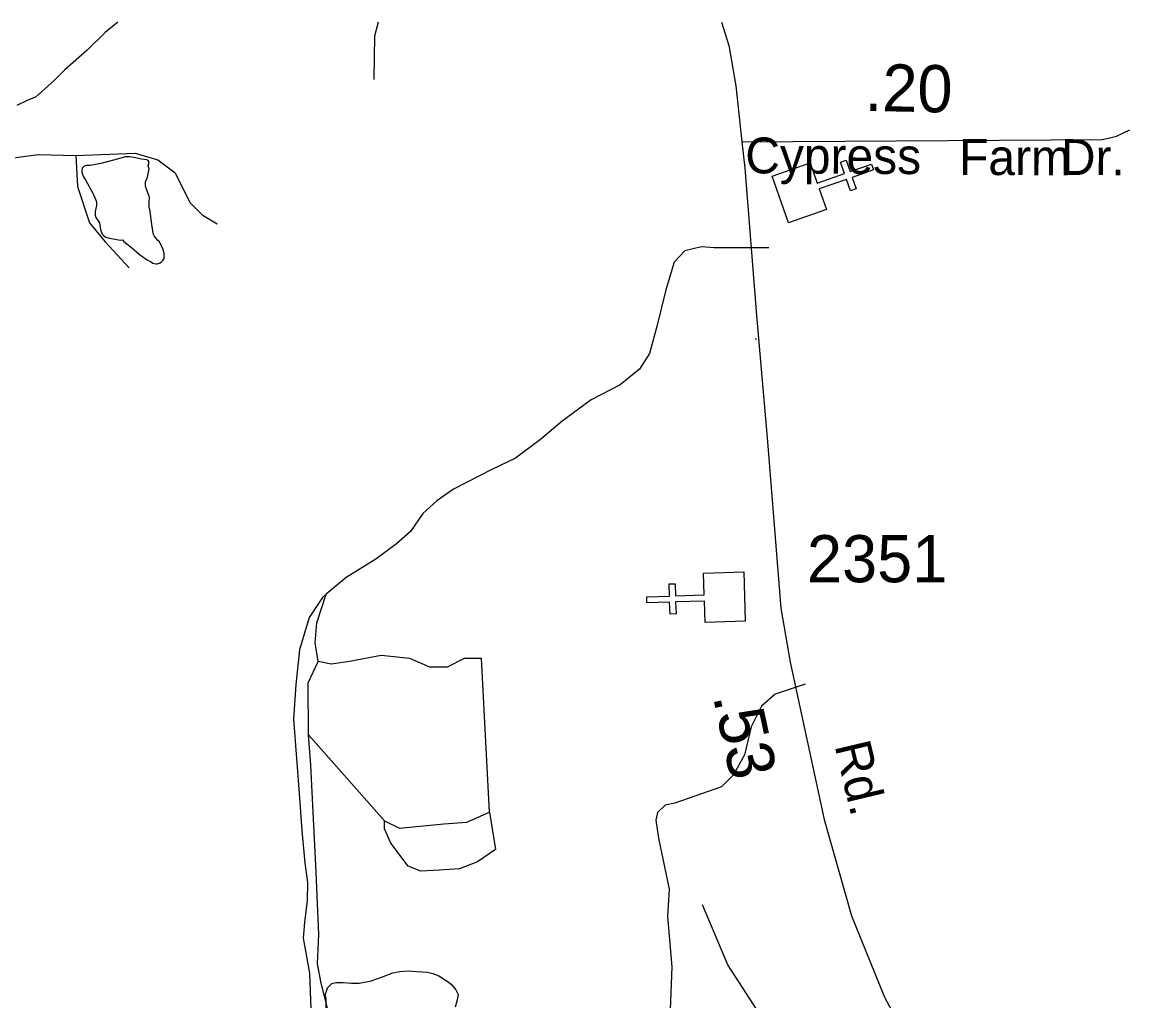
# Model space of a CAD drawing. Extents: x 2169602 to 2449496, y 721995 to 810662.
# Drawn here: x 2446501 to 2449436, y 807956 to 810549 of the extents above; entities that cross this region are included whole.
import ezdxf

# ---------------------------------------------------------------- set-up
doc = ezdxf.new("R2010")
doc.units = 0
doc.layers.add('Default', color=7, linetype='Continuous')

msp = doc.modelspace()

# ---------------------------------------------------------------- linework, layer by layer
at = {"layer": 'Default'}
for p, q in [((2448443.9, 809710), (2448447.2, 809710.1)), ((2447259.7, 808660.7), (2447460.9, 808432.8))]:
    msp.add_line(p, q, dxfattribs=at)
for points in [[(2446754.6, 810549), (2446720.7, 810521.3), (2446673.2, 810474.9), (2446613.5, 810422.7), (2446585.8, 810394.4), (2446551.8, 810364.2), (2446535.8, 810350), (2446516.3, 810342), (2446486.4, 810327.9)], [(2447444.6, 810549), (2447434.9, 810512), (2447433, 810397)], [(2448353.9, 810549), (2448373.7, 810486.7), (2448392, 810380.3), (2448408.4, 810231.5)], [(2448408.4, 810231.5), (2449363.4, 810237.7), (2449383.2, 810242.3), (2449401.5, 810246.8), (2449436.5, 810263.6)], [(2448408.4, 810231.5), (2448416, 810162.5), (2448446.9, 809771.9), (2448476.2, 809436.8), (2448511.2, 808996), (2448536.4, 808853.6), (2448626.3, 808436.8), (2448698.5, 808181.3), (2448786.4, 807965.6), (2448909.9, 807735.2), (2449043.1, 807526)], [(2445452.6, 809978.4), (2445523.8, 810036.1), (2445575.7, 810051.5), (2445643.1, 810051.5), (2445728.2, 810020), (2445847.2, 809992.5), (2445923.1, 809978.4), (2446005.9, 809989.9), (2446113.6, 810040), (2446179.1, 810105.5), (2446304.9, 810148.2), (2446405.6, 810180.2), (2446542.9, 810198.5), (2446642.7, 810196)], [(2446642.7, 810196), (2446800.5, 810201.8), (2446860.2, 810184.4), (2446906.4, 810149.8), (2446944.9, 810070.8), (2446977.6, 810038.1), (2447018, 810015)], [(2446642.7, 810196), (2446647.3, 810113.6), (2446679.3, 810017.4), (2446720.5, 809967.1), (2446784.6, 809898.4)], [(2446743.1, 810183.6), (2446712.9, 810175.2), (2446695.3, 810171.4), (2446681.2, 810169), (2446671.5, 810169.3), (2446665.2, 810167), (2446661.1, 810163.1), (2446659.2, 810156.9), (2446659, 810150.9), (2446663.5, 810138.9), (2446669.5, 810129.1), (2446687.7, 810095.5), (2446695.7, 810077.2), (2446697.6, 810073.3), (2446697.8, 810067.2), (2446698.2, 810063.5), (2446694.1, 810047.4), (2446694.1, 810037.3), (2446696.1, 810031.3), (2446706.2, 810017.2), (2446708.2, 809999.5), (2446712.5, 809987.5), (2446716.2, 809983.7), (2446722.8, 809979.4), (2446728.5, 809977.8), (2446760.5, 809971.7), (2446766.7, 809972), (2446770.6, 809967.7), (2446790.5, 809952.1), (2446810.8, 809934.1), (2446830.6, 809920.2), (2446840.7, 809914.6), (2446846.8, 809910.4), (2446855.1, 809908.4), (2446858.9, 809908.6), (2446865.1, 809910.5), (2446869, 809912.7), (2446874.5, 809918.8), (2446877, 809922.5), (2446876.8, 809926.6), (2446877, 809930.6), (2446876.8, 809936.7), (2446872.7, 809950.7), (2446868.6, 809958.7), (2446864.7, 809966.5), (2446860.6, 809970.4), (2446850.3, 809982.5), (2446848.5, 809986.4), (2446844.2, 810012.2), (2446840.1, 810048.1), (2446837.8, 810058.2), (2446837.6, 810072.4), (2446838, 810084.1), (2446837.8, 810088.2), (2446836, 810092.1), (2446831.5, 810104.2), (2446827.6, 810114.1), (2446827.4, 810120.2), (2446827.6, 810126.3), (2446833.3, 810138.4), (2446837, 810160.1), (2446835, 810168.2), (2446837, 810178.4), (2446835.2, 810182.3), (2446831.3, 810184.1), (2446817.1, 810186.3), (2446797, 810190.1), (2446784.9, 810192), (2446775.1, 810191.8), (2446743.1, 810183.6)], [(2448479.5, 809951.4), (2448335.2, 809951.3), (2448301.3, 809954), (2448257.1, 809942.9), (2448228.5, 809913.5), (2448207, 809839.9), (2448183, 809742.4), (2448163.5, 809670.8), (2448136.7, 809629.4), (2448085.8, 809588.4), (2448009, 809548), (2447931.9, 809491.6), (2447874.9, 809442.8), (2447807.9, 809394.2), (2447745.3, 809363.5), (2447644.2, 809311.6), (2447599.6, 809280.5), (2447562.9, 809247.2), (2447530, 809199.9), (2447493.3, 809166.7), (2447438.5, 809125.8), (2447359.5, 809077.4), (2447306.7, 809033.3)], [(2447306.7, 809033.3), (2447296.4, 809024.7), (2447261.3, 808971.5), (2447235.6, 808886), (2447225.7, 808794.2), (2447219.8, 808702.4), (2447235.5, 808494.1), (2447241.7, 808406), (2447250, 808321.8), (2447256.9, 808269.7), (2447255.9, 808221.7), (2447248.7, 808163.9), (2447245.9, 808121.9), (2447262, 808029.6), (2447266, 807933.6), (2447265.4, 807613.6), (2447266.8, 807387.7)], [(2447285.3, 808855.3), (2447277.7, 808904.7), (2447281.5, 808957.9), (2447306.7, 809033.3)], [(2447739.8, 808455.6), (2447718, 808862.9), (2447672.5, 808862.9), (2447626.9, 808840.1), (2447581.4, 808840.1), (2447528.2, 808862.9), (2447452.3, 808870.5), (2447368.8, 808855.3), (2447319.5, 808847.7), (2447285.3, 808855.3)], [(2447259.7, 808660.7), (2447258.7, 808798.4), (2447285.3, 808855.3)], [(2448575.8, 808794.6), (2448496.9, 808768.2), (2448460.3, 808736.9), (2448433.1, 808681.5), (2448415.6, 808607.9), (2448386.5, 808554.5), (2448353.9, 808523.1), (2448301.5, 808504.2), (2448231, 808479.7), (2448204.9, 808474.2), (2448184.5, 808454.6), (2448180.1, 808434.7), (2448187.1, 808386.6), (2448215.2, 808251.5), (2448211.4, 808179.3), (2448222.8, 808046.4), (2448215.2, 807864.1), (2448187.5, 807612.7)], [(2447497.9, 806876.7), (2447490.3, 807072.3), (2447480.8, 807136.9), (2447459.9, 807169.2), (2447437.1, 807184.4), (2447387.8, 807182.5), (2447346, 807182.5), (2447327.1, 807186.3), (2447315.7, 807201.4), (2447308.1, 807226.1), (2447310, 807281.2), (2447313.8, 807343.9), (2447308.1, 807419.8), (2447304.3, 807528), (2447311.9, 807600.2), (2447317.6, 807672.4), (2447313.8, 807866), (2447310, 807936.3), (2447292.9, 808002.7), (2447283.4, 808054), (2447287.2, 808131.9), (2447279.6, 808297.1), (2447266.3, 808580), (2447259.7, 808660.7)], [(2447460.9, 808432.8), (2447500.7, 808413.8), (2447618.4, 808425.2), (2447679.1, 808429), (2447739.8, 808455.6)], [(2447739.8, 808455.6), (2447755, 808356.9), (2447707.6, 808324.6), (2447660.1, 808305.6), (2447607, 808301.8), (2447557.7, 808299.9), (2447523.5, 808313.2), (2447477.9, 808374), (2447460.9, 808411.9), (2447460.9, 808432.8)], [(2448677.8, 807280.5), (2448675.2, 807297.2), (2448641.5, 807504.3), (2448573.4, 807738.7), (2448371.4, 808051.2), (2448303.5, 808210)], [(2447306.6, 807928.4), (2447306.2, 807962.5), (2447303.9, 807972.2), (2447308.2, 807984.1), (2447310.1, 807990.3), (2447316, 807996.3), (2447321.7, 808002.3), (2447332, 808004.5), (2447351.5, 808004.7), (2447373.8, 808003), (2447393.7, 808002.8), (2447425.7, 808008.9), (2447455.4, 808019.4), (2447483.5, 808029.8), (2447501.6, 808033.6), (2447523.7, 808035.9), (2447545.5, 808033.8), (2447575.4, 808032.1), (2447589.5, 808028.4), (2447605.5, 808022.3), (2447627.5, 808008.5), (2447637.7, 808000.5), (2447649.8, 807984.8), (2447656, 807972.5), (2447654.1, 807958.6), (2447648.2, 807938.8)]]:
    msp.add_lwpolyline(points, dxfattribs=at)
for points in [[(2448589.3, 810176.1), (2448608.2, 810122.4), (2448680.1, 810147.6), (2448669.5, 810177.8), (2448684.6, 810183.1), (2448695.2, 810152.9), (2448751.9, 810172.8), (2448757.2, 810157.7), (2448700.5, 810137.8), (2448711, 810107.6), (2448696, 810102.3), (2448685.4, 810132.5), (2448613.5, 810107.3), (2448632.5, 810052.8), (2448532, 810017.6), (2448488.8, 810140.9)], [(2448310.7, 808958.4), (2448308.9, 809015.3), (2448232.8, 809013), (2448233.7, 808981), (2448217.8, 808980.5), (2448216.8, 809012.5), (2448156.7, 809010.7), (2448156.2, 809026.7), (2448216.3, 809028.5), (2448215.3, 809060.5), (2448231.3, 809061), (2448232.3, 809029), (2448308.4, 809031.3), (2448306.7, 809088.9), (2448413.2, 809092.2), (2448417.1, 808961.6)]]:
    msp.add_lwpolyline(points, close=True, dxfattribs=at)

# ---------------------------------------------------------------- texts
for s, height, rotation, p in [('.20', 125, 358.8078, (2448733, 810314)), ('Cypress ', 95, 359.7372, (2448417.2, 810148.5)), ('Farm', 95, 359.7372, (2448983.8, 810144.4)), ('Dr.', 95, 359.7372, (2449253.6, 810144.1)), ('.53', 125, 282.1847, (2448331.2, 808762.5)), ('Rd.', 95, 283.3855, (2448653.5, 808632.7))]:
    msp.add_text(s, height=height, rotation=rotation, dxfattribs=at).set_placement(p)
msp.add_text('2351', height=125, dxfattribs=at).set_placement((2448580.8, 809064.9))

doc.saveas('drawing.dxf')
